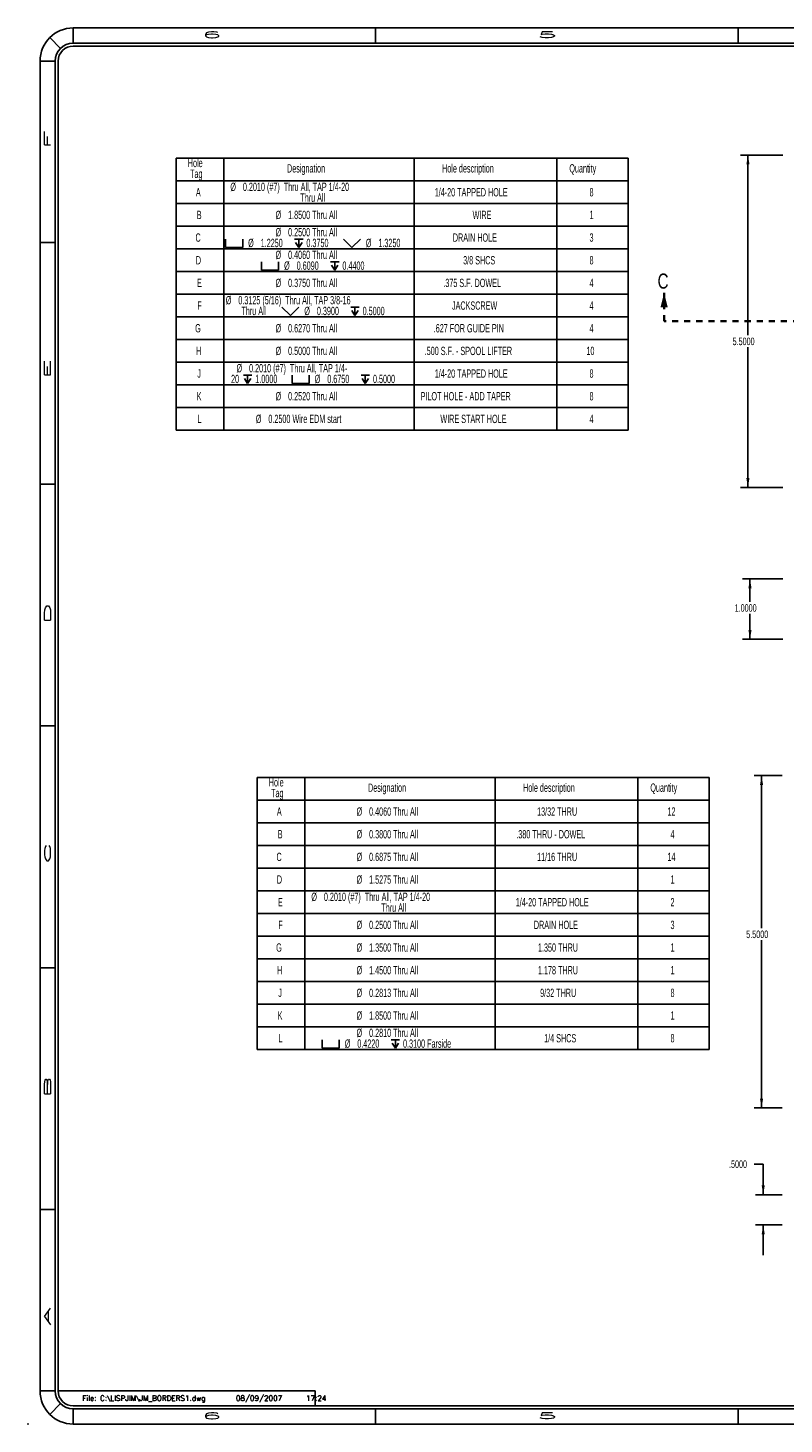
# Model space of a CAD drawing. Header units: inches. Extents: x 220 to 877, y 4 to 174.
# Tile 282 of 656: x 375 to 388, y 88 to 111. Entities that reach past the tile are written whole.
import ezdxf

# ---------------------------------------------------------------- set-up
doc = ezdxf.new("R2010")
doc.units = ezdxf.units.IN
doc.header["$LTSCALE"] = 0.5
doc.header["$MEASUREMENT"] = 0
doc.linetypes.add('PHANTOM', pattern=[0.25, 0.125, -0.025, 0.025, -0.025, 0.025, -0.025])
for name, color, linetype in [('SID-M-D', 42, 'Continuous'), ('SID-M-F', 202, 'Continuous'), ('SID-M-S', 105, 'Continuous')]:
    doc.layers.add(name, color=color, linetype=linetype)
doc.styles.add('DM_AUTO_PLOT_UPDATE', font='ROMANS.SHX')
doc.styles.add('R', font='ROMAND.SHX')
doc.styles.add('SLDTEXTSTYLE0', font='TXT', dxfattribs={"width": 0.595745})

# ---------------------------------------------------------------- blocks, each defined once
blk = doc.blocks.new('*U9')
at = {"layer": 'SID-M-D'}
blk.add_point((-34.75, -0.55), dxfattribs=at)
at = {"layer": 'SID-M-S'}
for p, q in [((0, 22.55), (-34, 22.55)), ((-34, 22.3), (-34, 22.55)), ((-29, 22.55), (-29, 22.3)), ((-23, 22.55), (-23, 22.3)), ((-34.212, 22.212), (-34.389, 22.389)), ((0, 22.3), (-34, 22.3)), ((0, 22.25), (-34, 22.25)), ((-34.3, 22), (-34.55, 22)), ((-34.55, 22), (-34.55, 0)), ((-34.3, 22), (-34.3, 0)), ((-34.25, 22), (-34.25, 0)), ((-34.55, 19), (-34.3, 19)), ((-34.55, 15), (-34.3, 15)), ((-34.55, 11), (-34.3, 11)), ((-34.55, 7), (-34.3, 7)), ((-34.55, 3), (-34.3, 3)), ((-34.3, 0), (-34.55, 0)), ((-34.212, -0.212), (-34.389, -0.389)), ((-34.25, 0), (-30, 0)), ((-30, 0), (-30, -0.25)), ((-34, -0.25), (0, -0.25)), ((-34, -0.3), (0, -0.3)), ((-34, -0.3), (-34, -0.55)), ((-29, -0.3), (-29, -0.55)), ((-23, -0.3), (-23, -0.55)), ((-34, -0.55), (0, -0.55))]:
    blk.add_line(p, q, dxfattribs=at)
for centre, radius, start, end in [((-34, 22), 0.55, 90, 180), ((-34, 22), 0.3, 90, 180), ((-34, 22), 0.25, 90, 180), ((-34, 0), 0.55, 180, 270), ((-34, 0), 0.3, 180, 270), ((-34, 0), 0.25, 180, 270)]:
    blk.add_arc(centre, radius, start, end, dxfattribs=at)
at = {"layer": 'SID-M-D', "style": 'R', "width": 4}
for s, p in [('6', (-31.882, 22.386)), ('5', (-26.327, 22.386)), ('6', (-31.882, -0.464)), ('5', (-26.327, -0.464))]:
    blk.add_text(s, height=0.1, dxfattribs=at).set_placement(p)
for s, p in [('F', (-34.374, 20.547)), ('E', (-34.374, 16.743)), ('D', (-34.374, 12.681)), ('C', (-34.374, 8.715)), ('B', (-34.374, 4.846)), ('A', (-34.374, 1.074))]:
    blk.add_text(s, height=0.1, rotation=90, dxfattribs=at).set_placement(p)
blk = doc.blocks.new('SW_SYMBOL_HOLE_SPOT')
at = {"layer": 'SID-M-D', "color": 0}
for p, q in [((0, 34.4), (0, 3)), ((0, 3), (63, 3)), ((63, 3), (63, 34.4))]:
    blk.add_line(p, q, dxfattribs=at)
blk = doc.blocks.new('SW_SYMBOL_HOLE_DEPTH')
at = {"layer": 'SID-M-D', "color": 0}
for p, q in [((0, 34.4), (31.5, 34.4)), ((3.9, 21.9), (15.7, 3)), ((15.7, 34.4), (15.7, 3)), ((27.6, 21.9), (15.7, 3))]:
    blk.add_line(p, q, dxfattribs=at)
blk = doc.blocks.new('SW_SYMBOL_HOLE_SINK')
at = {"layer": 'SID-M-D', "color": 0}
for p, q in [((0, 34.4), (31.5, 3)), ((31.5, 3), (63, 34.4))]:
    blk.add_line(p, q, dxfattribs=at)

msp = doc.modelspace()

# ---------------------------------------------------------------- linework, layer by layer
at = {"layer": 'SID-M-D', "color": 0}
for p, q in [((377.55483, 108.69615), (377.55483, 108.32115)), ((377.55483, 108.69615), (378.34223, 108.69615)), ((378.34223, 108.69615), (378.34223, 108.32115)), ((378.34223, 108.69615), (381.49183, 108.69615)), ((381.49183, 108.69615), (381.49183, 108.32115)), ((381.49183, 108.69615), (383.85404, 108.69615)), ((383.85404, 108.69615), (383.85404, 108.32115)), ((383.85404, 108.69615), (385.03514, 108.69615)), ((385.03514, 108.69615), (385.03514, 108.32115)), ((377.55483, 108.32115), (378.34223, 108.32115)), ((377.55483, 108.32115), (377.55483, 107.94615)), ((378.34223, 108.32115), (381.49183, 108.32115)), ((378.34223, 108.32115), (378.34223, 107.94615)), ((381.49183, 108.32115), (383.85404, 108.32115)), ((381.49183, 108.32115), (381.49183, 107.94615)), ((383.85404, 108.32115), (385.03514, 108.32115)), ((383.85404, 108.32115), (383.85404, 107.94615)), ((385.03514, 108.32115), (385.03514, 107.94615)), ((377.55483, 107.94615), (377.55483, 107.57115)), ((377.55483, 107.94615), (378.34223, 107.94615)), ((378.34223, 107.94615), (378.34223, 107.57115)), ((378.34223, 107.94615), (381.49183, 107.94615)), ((381.49183, 107.94615), (381.49183, 107.57115)), ((381.49183, 107.94615), (383.85404, 107.94615)), ((383.85404, 107.94615), (383.85404, 107.57115)), ((383.85404, 107.94615), (385.03514, 107.94615)), ((385.03514, 107.94615), (385.03514, 107.57115)), ((377.55483, 107.57115), (377.55483, 107.19615)), ((377.55483, 107.57115), (378.34223, 107.57115)), ((378.34223, 107.57115), (378.34223, 107.19615)), ((378.34223, 107.57115), (381.49183, 107.57115)), ((381.49183, 107.57115), (381.49183, 107.19615)), ((381.49183, 107.57115), (383.85404, 107.57115)), ((383.85404, 107.57115), (383.85404, 107.19615)), ((383.85404, 107.57115), (385.03514, 107.57115)), ((385.03514, 107.57115), (385.03514, 107.19615)), ((377.55483, 107.19615), (377.55483, 106.82115)), ((377.55483, 107.19615), (378.34223, 107.19615)), ((378.34223, 107.19615), (378.34223, 106.82115)), ((378.34223, 107.19615), (381.49183, 107.19615)), ((381.49183, 107.19615), (381.49183, 106.82115)), ((381.49183, 107.19615), (383.85404, 107.19615)), ((383.85404, 107.19615), (383.85404, 106.82115)), ((383.85404, 107.19615), (385.03514, 107.19615)), ((385.03514, 107.19615), (385.03514, 106.82115)), ((377.55483, 106.82115), (377.55483, 106.44615)), ((377.55483, 106.82115), (378.34223, 106.82115)), ((378.34223, 106.82115), (378.34223, 106.44615)), ((378.34223, 106.82115), (381.49183, 106.82115)), ((381.49183, 106.82115), (381.49183, 106.44615)), ((381.49183, 106.82115), (383.85404, 106.82115)), ((383.85404, 106.82115), (383.85404, 106.44615)), ((383.85404, 106.82115), (385.03514, 106.82115)), ((385.03514, 106.82115), (385.03514, 106.44615)), ((377.55483, 106.44615), (377.55483, 106.07115)), ((377.55483, 106.44615), (378.34223, 106.44615)), ((378.34223, 106.44615), (378.34223, 106.07115)), ((378.34223, 106.44615), (381.49183, 106.44615)), ((381.49183, 106.44615), (381.49183, 106.07115)), ((381.49183, 106.44615), (383.85404, 106.44615)), ((383.85404, 106.44615), (383.85404, 106.07115)), ((383.85404, 106.44615), (385.03514, 106.44615)), ((385.03514, 106.44615), (385.03514, 106.07115)), ((377.55483, 106.07115), (377.55483, 105.69615)), ((377.55483, 106.07115), (378.34223, 106.07115)), ((378.34223, 106.07115), (378.34223, 105.69615)), ((378.34223, 106.07115), (381.49183, 106.07115)), ((381.49183, 106.07115), (381.49183, 105.69615)), ((381.49183, 106.07115), (383.85404, 106.07115)), ((383.85404, 106.07115), (383.85404, 105.69615)), ((383.85404, 106.07115), (385.03514, 106.07115)), ((385.03514, 106.07115), (385.03514, 105.69615)), ((377.55483, 105.69615), (377.55483, 105.32115)), ((377.55483, 105.69615), (378.34223, 105.69615)), ((378.34223, 105.69615), (378.34223, 105.32115)), ((378.34223, 105.69615), (381.49183, 105.69615)), ((381.49183, 105.69615), (381.49183, 105.32115)), ((381.49183, 105.69615), (383.85404, 105.69615)), ((383.85404, 105.69615), (383.85404, 105.32115)), ((383.85404, 105.69615), (385.03514, 105.69615)), ((385.03514, 105.69615), (385.03514, 105.32115)), ((377.55483, 105.32115), (377.55483, 104.94615)), ((377.55483, 105.32115), (378.34223, 105.32115)), ((378.34223, 105.32115), (378.34223, 104.94615)), ((378.34223, 105.32115), (381.49183, 105.32115)), ((381.49183, 105.32115), (381.49183, 104.94615)), ((381.49183, 105.32115), (383.85404, 105.32115)), ((383.85404, 105.32115), (383.85404, 104.94615)), ((383.85404, 105.32115), (385.03514, 105.32115)), ((385.03514, 105.32115), (385.03514, 104.94615)), ((377.55483, 104.94615), (377.55483, 104.57115)), ((377.55483, 104.94615), (378.34223, 104.94615)), ((378.34223, 104.94615), (378.34223, 104.57115)), ((378.34223, 104.94615), (381.49183, 104.94615)), ((381.49183, 104.94615), (381.49183, 104.57115)), ((381.49183, 104.94615), (383.85404, 104.94615)), ((383.85404, 104.94615), (383.85404, 104.57115)), ((383.85404, 104.94615), (385.03514, 104.94615)), ((385.03514, 104.94615), (385.03514, 104.57115)), ((377.55483, 104.57115), (377.55483, 104.19615)), ((377.55483, 104.57115), (378.34223, 104.57115)), ((378.34223, 104.57115), (378.34223, 104.19615)), ((378.34223, 104.57115), (381.49183, 104.57115)), ((381.49183, 104.57115), (381.49183, 104.19615)), ((381.49183, 104.57115), (383.85404, 104.57115)), ((383.85404, 104.57115), (383.85404, 104.19615)), ((383.85404, 104.57115), (385.03514, 104.57115)), ((385.03514, 104.57115), (385.03514, 104.19615)), ((377.55483, 104.19615), (378.34223, 104.19615)), ((378.34223, 104.19615), (381.49183, 104.19615)), ((381.49183, 104.19615), (383.85404, 104.19615)), ((383.85404, 104.19615), (385.03514, 104.19615)), ((378.89501, 98.44923), (378.89501, 98.07423)), ((378.89501, 98.44923), (379.68241, 98.44923)), ((379.68241, 98.44923), (379.68241, 98.07423)), ((379.68241, 98.44923), (382.83201, 98.44923)), ((382.83201, 98.44923), (382.83201, 98.07423)), ((382.83201, 98.44923), (385.19422, 98.44923)), ((385.19422, 98.44923), (385.19422, 98.07423)), ((385.19422, 98.44923), (386.37532, 98.44923)), ((386.37532, 98.44923), (386.37532, 98.07423)), ((378.89501, 98.07423), (379.68241, 98.07423)), ((378.89501, 98.07423), (378.89501, 97.69923)), ((379.68241, 98.07423), (382.83201, 98.07423)), ((379.68241, 98.07423), (379.68241, 97.69923)), ((382.83201, 98.07423), (385.19422, 98.07423)), ((382.83201, 98.07423), (382.83201, 97.69923)), ((385.19422, 98.07423), (386.37532, 98.07423)), ((385.19422, 98.07423), (385.19422, 97.69923)), ((386.37532, 98.07423), (386.37532, 97.69923)), ((378.89501, 97.69923), (378.89501, 97.32423)), ((378.89501, 97.69923), (379.68241, 97.69923)), ((379.68241, 97.69923), (379.68241, 97.32423)), ((379.68241, 97.69923), (382.83201, 97.69923)), ((382.83201, 97.69923), (382.83201, 97.32423)), ((382.83201, 97.69923), (385.19422, 97.69923)), ((385.19422, 97.69923), (385.19422, 97.32423)), ((385.19422, 97.69923), (386.37532, 97.69923)), ((386.37532, 97.69923), (386.37532, 97.32423)), ((378.89501, 97.32423), (378.89501, 96.94923)), ((378.89501, 97.32423), (379.68241, 97.32423)), ((379.68241, 97.32423), (379.68241, 96.94923)), ((379.68241, 97.32423), (382.83201, 97.32423)), ((382.83201, 97.32423), (382.83201, 96.94923)), ((382.83201, 97.32423), (385.19422, 97.32423)), ((385.19422, 97.32423), (385.19422, 96.94923)), ((385.19422, 97.32423), (386.37532, 97.32423)), ((386.37532, 97.32423), (386.37532, 96.94923)), ((378.89501, 96.94923), (378.89501, 96.57423)), ((378.89501, 96.94923), (379.68241, 96.94923)), ((379.68241, 96.94923), (379.68241, 96.57423)), ((379.68241, 96.94923), (382.83201, 96.94923)), ((382.83201, 96.94923), (382.83201, 96.57423)), ((382.83201, 96.94923), (385.19422, 96.94923)), ((385.19422, 96.94923), (385.19422, 96.57423)), ((385.19422, 96.94923), (386.37532, 96.94923)), ((386.37532, 96.94923), (386.37532, 96.57423)), ((378.89501, 96.57423), (378.89501, 96.19923)), ((378.89501, 96.57423), (379.68241, 96.57423)), ((379.68241, 96.57423), (379.68241, 96.19923)), ((379.68241, 96.57423), (382.83201, 96.57423)), ((382.83201, 96.57423), (382.83201, 96.19923)), ((382.83201, 96.57423), (385.19422, 96.57423)), ((385.19422, 96.57423), (385.19422, 96.19923)), ((385.19422, 96.57423), (386.37532, 96.57423)), ((386.37532, 96.57423), (386.37532, 96.19923)), ((378.89501, 96.19923), (378.89501, 95.82423)), ((378.89501, 96.19923), (379.68241, 96.19923)), ((379.68241, 96.19923), (379.68241, 95.82423)), ((379.68241, 96.19923), (382.83201, 96.19923)), ((382.83201, 96.19923), (382.83201, 95.82423)), ((382.83201, 96.19923), (385.19422, 96.19923)), ((385.19422, 96.19923), (385.19422, 95.82423)), ((385.19422, 96.19923), (386.37532, 96.19923)), ((386.37532, 96.19923), (386.37532, 95.82423)), ((378.89501, 95.82423), (378.89501, 95.44923)), ((378.89501, 95.82423), (379.68241, 95.82423)), ((379.68241, 95.82423), (379.68241, 95.44923)), ((379.68241, 95.82423), (382.83201, 95.82423)), ((382.83201, 95.82423), (382.83201, 95.44923)), ((382.83201, 95.82423), (385.19422, 95.82423)), ((385.19422, 95.82423), (385.19422, 95.44923)), ((385.19422, 95.82423), (386.37532, 95.82423)), ((386.37532, 95.82423), (386.37532, 95.44923)), ((378.89501, 95.44923), (378.89501, 95.07423)), ((378.89501, 95.44923), (379.68241, 95.44923)), ((379.68241, 95.44923), (379.68241, 95.07423)), ((379.68241, 95.44923), (382.83201, 95.44923)), ((382.83201, 95.44923), (382.83201, 95.07423)), ((382.83201, 95.44923), (385.19422, 95.44923)), ((385.19422, 95.44923), (385.19422, 95.07423)), ((385.19422, 95.44923), (386.37532, 95.44923)), ((386.37532, 95.44923), (386.37532, 95.07423)), ((378.89501, 95.07423), (378.89501, 94.69923)), ((378.89501, 95.07423), (379.68241, 95.07423)), ((379.68241, 95.07423), (379.68241, 94.69923)), ((379.68241, 95.07423), (382.83201, 95.07423)), ((382.83201, 95.07423), (382.83201, 94.69923)), ((382.83201, 95.07423), (385.19422, 95.07423)), ((385.19422, 95.07423), (385.19422, 94.69923)), ((385.19422, 95.07423), (386.37532, 95.07423)), ((386.37532, 95.07423), (386.37532, 94.69923)), ((378.89501, 94.69923), (378.89501, 94.32423)), ((378.89501, 94.69923), (379.68241, 94.69923)), ((379.68241, 94.69923), (379.68241, 94.32423)), ((379.68241, 94.69923), (382.83201, 94.69923)), ((382.83201, 94.69923), (382.83201, 94.32423)), ((382.83201, 94.69923), (385.19422, 94.69923)), ((385.19422, 94.69923), (385.19422, 94.32423)), ((385.19422, 94.69923), (386.37532, 94.69923)), ((386.37532, 94.69923), (386.37532, 94.32423)), ((378.89501, 94.32423), (378.89501, 93.94923)), ((378.89501, 94.32423), (379.68241, 94.32423)), ((379.68241, 94.32423), (379.68241, 93.94923)), ((379.68241, 94.32423), (382.83201, 94.32423)), ((382.83201, 94.32423), (382.83201, 93.94923)), ((382.83201, 94.32423), (385.19422, 94.32423)), ((385.19422, 94.32423), (385.19422, 93.94923)), ((385.19422, 94.32423), (386.37532, 94.32423)), ((386.37532, 94.32423), (386.37532, 93.94923)), ((378.89501, 93.94923), (379.68241, 93.94923)), ((379.68241, 93.94923), (382.83201, 93.94923)), ((382.83201, 93.94923), (385.19422, 93.94923)), ((385.19422, 93.94923), (386.37532, 93.94923))]:
    msp.add_line(p, q, dxfattribs=at)
at = {"layer": 'SID-M-D'}
for p, q in [((387.59461, 108.74859), (386.88969, 108.74859)), ((387.01469, 108.74859), (387.01469, 105.76546)), ((387.01469, 103.24859), (387.01469, 105.56702)), ((387.59461, 103.24859), (386.88969, 103.24859)), ((387.59461, 101.7365), (386.92398, 101.7365)), ((387.04898, 101.7365), (387.04898, 101.3544)), ((387.04898, 100.7365), (387.04898, 101.15596)), ((387.59461, 100.7365), (386.92398, 100.7365)), ((387.58115, 98.48188), (387.11535, 98.48188)), ((387.24035, 98.48188), (387.24035, 95.95514)), ((387.24035, 92.98188), (387.24035, 95.7567)), ((387.58115, 92.98188), (387.11535, 92.98188)), ((387.11755, 92.05285), (387.26755, 92.05285)), ((387.26755, 92.05285), (387.26755, 91.54622)), ((387.58115, 91.54622), (387.14255, 91.54622)), ((387.58115, 91.04622), (387.14255, 91.04622)), ((387.26755, 91.04622), (387.26755, 90.54622))]:
    msp.add_line(p, q, dxfattribs=at)
for points in [[(387.01469, 108.74859), (386.98869, 108.59259), (387.04069, 108.59259)], [(387.01469, 103.24859), (387.04069, 103.40459), (386.98869, 103.40459)], [(387.04898, 101.7365), (387.02298, 101.5805), (387.07498, 101.5805)], [(387.04898, 100.7365), (387.07498, 100.8925), (387.02298, 100.8925)], [(387.24035, 98.48188), (387.21435, 98.32588), (387.26635, 98.32588)], [(387.24035, 92.98188), (387.26635, 93.13788), (387.21435, 93.13788)], [(387.26755, 91.54622), (387.29355, 91.70222), (387.24155, 91.70222)], [(387.26755, 91.04622), (387.24155, 90.89022), (387.29355, 90.89022)]]:
    msp.add_solid(points, dxfattribs=at)
at = {"layer": 'SID-M-F', "linetype": 'PHANTOM', "lineweight": 35}
for p, q in [((385.62861, 105.99859), (385.62861, 106.46859)), ((406.46061, 105.99859), (385.62861, 105.99859))]:
    msp.add_line(p, q, dxfattribs=at)
msp.add_solid([(385.62861, 106.46859), (385.56861, 106.22859), (385.68861, 106.22859)], dxfattribs=at)

# ---------------------------------------------------------------- block references
at = {"layer": 'SID-M-D'}
msp.add_blockref('*U9', (409.85171, 88.30167), dxfattribs=at)
at = {"layer": 'SID-M-D', "color": 0, "xscale": 0.004470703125, "yscale": 0.004470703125, "zscale": 0.004470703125}
for name, p in [('SW_SYMBOL_HOLE_SPOT', (378.37347, 107.20416)), ('SW_SYMBOL_HOLE_DEPTH', (379.51315, 107.20416)), ('SW_SYMBOL_HOLE_SINK', (380.32091, 107.20416)), ('SW_SYMBOL_HOLE_SPOT', (378.96876, 106.82916)), ('SW_SYMBOL_HOLE_DEPTH', (380.10844, 106.82916)), ('SW_SYMBOL_HOLE_SINK', (379.30301, 106.07916)), ('SW_SYMBOL_HOLE_DEPTH', (380.44269, 106.07916)), ('SW_SYMBOL_HOLE_DEPTH', (378.6667, 104.95416)), ('SW_SYMBOL_HOLE_SPOT', (379.47446, 104.95416)), ('SW_SYMBOL_HOLE_DEPTH', (380.61414, 104.95416)), ('SW_SYMBOL_HOLE_SPOT', (379.97182, 93.95725)), ('SW_SYMBOL_HOLE_DEPTH', (381.1115, 93.95725))]:
    msp.add_blockref(name, p, dxfattribs=at)

# ---------------------------------------------------------------- texts
at = {"layer": 'SID-M-D', "color": 0, "attachment_point": 1, "style": 'SLDTEXTSTYLE0'}
for s, insert, char_height in [('Hole', (377.74748, 108.68628), 0.137795), ('Designation', (379.38872, 108.59719), 0.1377953), ('Hole description', (381.9543, 108.59719), 0.1377953), ('Quantity', (384.0601, 108.59719), 0.137795), ('Tag', (377.7848, 108.5081), 0.137795), ('A', (377.88059, 108.20177), 0.1378), ('%%c', (378.45106, 108.29086), 0.137795), ('0.2010 (#7)  Thru All, TAP 1/4-20', (378.65887, 108.29086), 0.1377953), ('Thru All', (379.60824, 108.11268), 0.137795), ('1/4-20 TAPPED HOLE', (381.83248, 108.20177), 0.1377953), ('8', (384.39368, 108.20177), 0.1378), ('B', (377.8958, 107.82677), 0.1378), ('%%c', (379.19888, 107.82677), 0.137795), ('1.8500 Thru All', (379.4067, 107.82677), 0.1377953), ('WIRE', (382.45887, 107.82677), 0.137795), ('1', (384.39368, 107.82677), 0.1378), ('C', (377.87389, 107.45177), 0.1378), ('%%c', (379.19888, 107.54086), 0.137795), ('0.2500 Thru All', (379.4067, 107.54086), 0.1377953), ('DRAIN HOLE', (382.13247, 107.45177), 0.137795), ('3', (384.39368, 107.45177), 0.1378), ('%%c', (378.74535, 107.36268), 0.137795), ('1.2250', (378.95316, 107.36268), 0.137795), ('0.3750', (379.71002, 107.36268), 0.137795), ('%%c', (380.69279, 107.36268), 0.137795), ('1.3250', (380.9006, 107.36268), 0.137795), ('D', (377.8802, 107.07677), 0.1378), ('%%c', (379.19888, 107.16586), 0.137795), ('%%c', (379.34064, 106.98768), 0.137795), ('0.4060 Thru All', (379.4067, 107.16586), 0.1377953), ('0.6090', (379.54845, 106.98768), 0.137795), ('0.4400', (380.30531, 106.98768), 0.137795), ('3/8 SHCS', (382.3028, 107.07677), 0.137795), ('8', (384.39368, 107.07677), 0.1378), ('E', (377.89925, 106.70177), 0.1378), ('%%c', (379.19888, 106.70177), 0.137795), ('0.3750 Thru All', (379.4067, 106.70177), 0.1377953), ('.375 S.F. DOWEL', (381.97468, 106.70177), 0.1377953), ('4', (384.39368, 106.70177), 0.1378), ('F', (377.90403, 106.32677), 0.1378), ('%%c', (378.37517, 106.41586), 0.137795), ('0.3125 (5/16)  Thru All, TAP 3/8-16', (378.58299, 106.41586), 0.1377953), ('JACKSCREW', (382.11812, 106.32677), 0.137795), ('4', (384.39368, 106.32677), 0.1378), ('Thru All', (378.63452, 106.23768), 0.137795), ('%%c', (379.67489, 106.23768), 0.137795), ('0.3900', (379.8827, 106.23768), 0.137795), ('0.5000', (380.63956, 106.23768), 0.137795), ('G', (377.86843, 105.95177), 0.1378), ('%%c', (379.19888, 105.95177), 0.137795), ('0.6270 Thru All', (379.4067, 105.95177), 0.1377953), ('.627 FOR GUIDE PIN', (381.8166, 105.95177), 0.1377953), ('4', (384.39368, 105.95177), 0.1378), ('H', (377.88575, 105.57677), 0.1378), ('%%c', (379.19888, 105.57677), 0.137795), ('0.5000 Thru All', (379.4067, 105.57677), 0.1377953), ('.500 S.F. - SPOOL LIFTER', (381.66732, 105.57677), 0.1377953), ('10', (384.34277, 105.57677), 0.137795), ('J', (377.90422, 105.20177), 0.1378), ('20', (378.46307, 105.11268), 0.137795), ('%%c', (378.55287, 105.29086), 0.137795), ('0.2010 (#7)  Thru All, TAP 1/4-', (378.76068, 105.29086), 0.1377953), ('1.0000', (378.86357, 105.11268), 0.137795), ('%%c', (379.84634, 105.11268), 0.137795), ('0.6750', (380.05415, 105.11268), 0.137795), ('0.5000', (380.81101, 105.11268), 0.137795), ('1/4-20 TAPPED HOLE', (381.83248, 105.20177), 0.1377953), ('8', (384.39368, 105.20177), 0.1378), ('K', (377.89427, 104.82677), 0.1378), ('%%c', (379.19888, 104.82677), 0.137795), ('0.2520 Thru All', (379.4067, 104.82677), 0.1377953), ('PILOT HOLE - ADD TAPER', (381.5988, 104.82677), 0.1377953), ('8', (384.39368, 104.82677), 0.1378), ('L', (377.90614, 104.45177), 0.1378), ('%%c', (378.87248, 104.45177), 0.137795), ('0.2500 Wire EDM start', (379.08029, 104.45177), 0.1377953), ('WIRE START HOLE', (381.92597, 104.45177), 0.1377953), ('4', (384.39368, 104.45177), 0.1378), ('Hole', (379.08766, 98.43936), 0.137795), ('Tag', (379.12498, 98.26118), 0.137795), ('Designation', (380.7289, 98.35027), 0.1377953), ('Hole description', (383.29448, 98.35027), 0.1377953), ('Quantity', (385.40028, 98.35027), 0.137795), ('A', (379.22077, 97.95485), 0.1378), ('%%c', (380.53906, 97.95485), 0.137795), ('0.4060 Thru All', (380.74688, 97.95485), 0.1377953), ('13/32 THRU', (383.52595, 97.95485), 0.137795), ('12', (385.68295, 97.95485), 0.137795), ('B', (379.23598, 97.57985), 0.1378), ('%%c', (380.53906, 97.57985), 0.137795), ('0.3800 Thru All', (380.74688, 97.57985), 0.1377953), ('.380 THRU - DOWEL', (383.18213, 97.57985), 0.1377953), ('4', (385.73386, 97.57985), 0.1378), ('C', (379.21407, 97.20485), 0.1378), ('%%c', (380.53906, 97.20485), 0.137795), ('0.6875 Thru All', (380.74688, 97.20485), 0.1377953), ('11/16 THRU', (383.52595, 97.20485), 0.137795), ('14', (385.68295, 97.20485), 0.137795), ('D', (379.22038, 96.82985), 0.1378), ('%%c', (380.53906, 96.82985), 0.137795), ('1.5275 Thru All', (380.74688, 96.82985), 0.1377953), ('1', (385.73386, 96.82985), 0.1378), ('0.2010 (#7)  Thru All, TAP 1/4-20', (379.99905, 96.54394), 0.1377953), ('E', (379.23943, 96.45485), 0.1378), ('%%c', (379.79124, 96.54394), 0.137795), ('Thru All', (380.94842, 96.36577), 0.137795), ('1/4-20 TAPPED HOLE', (383.17266, 96.45485), 0.1377953), ('2', (385.73386, 96.45485), 0.1378), ('F', (379.24421, 96.07985), 0.1378), ('%%c', (380.53906, 96.07985), 0.137795), ('0.2500 Thru All', (380.74688, 96.07985), 0.1377953), ('DRAIN HOLE', (383.47265, 96.07985), 0.137795), ('3', (385.73386, 96.07985), 0.1378), ('G', (379.20861, 95.70485), 0.1378), ('%%c', (380.53906, 95.70485), 0.137795), ('1.3500 Thru All', (380.74688, 95.70485), 0.1377953), ('1.350 THRU', (383.54069, 95.70485), 0.137795), ('1', (385.73386, 95.70485), 0.1378), ('H', (379.22593, 95.32985), 0.1378), ('%%c', (380.53906, 95.32985), 0.137795), ('1.4500 Thru All', (380.74688, 95.32985), 0.1377953), ('1.178 THRU', (383.54069, 95.32985), 0.137795), ('1', (385.73386, 95.32985), 0.1378), ('J', (379.2444, 94.95485), 0.1378), ('%%c', (380.53906, 94.95485), 0.137795), ('0.2813 Thru All', (380.74688, 94.95485), 0.1377953), ('9/32 THRU', (383.57686, 94.95485), 0.137795), ('8', (385.73386, 94.95485), 0.1378), ('K', (379.23445, 94.57985), 0.1378), ('%%c', (380.53906, 94.57985), 0.137795), ('1.8500 Thru All', (380.74688, 94.57985), 0.1377953), ('1', (385.73386, 94.57985), 0.1378), ('%%c', (380.53906, 94.29394), 0.137795), ('0.2810 Thru All', (380.74688, 94.29394), 0.1377953), ('L', (379.24632, 94.20485), 0.1378), ('%%c', (380.3437, 94.11577), 0.137795), ('0.4220', (380.55151, 94.11577), 0.137795), ('0.3100 Farside', (381.30837, 94.11577), 0.1377953), ('1/4 SHCS', (383.64298, 94.20485), 0.137795), ('8', (385.73386, 94.20485), 0.1378)]:
    msp.add_mtext(s, dxfattribs=dict(at, insert=insert, char_height=char_height))
at = {"layer": 'SID-M-D', "char_height": 0.125, "attachment_point": 1, "style": 'SLDTEXTSTYLE0'}
for s, insert in [('5.5000', (386.7607, 105.72815)), ('1.0000', (386.79498, 101.3171)), ('5.5000', (386.98636, 95.91783)), ('.5000', (386.70193, 92.11477))]:
    msp.add_mtext(s, dxfattribs=dict(at, insert=insert))
at = {"layer": 'SID-M-F', "linetype": 'PHANTOM', "lineweight": 35, "style": 'SLDTEXTSTYLE0', "width": 0.75}
msp.add_text('C', height=0.25, dxfattribs=at).set_placement((385.5197, 106.53782))
at = {"layer": 'SID-M-S', "style": 'DM_AUTO_PLOT_UPDATE'}
msp.add_text('File: C:\\LISPJIM\\JM_BORDERS1.dwg     08/09/2007     17:24', height=0.0876843, dxfattribs=at).set_placement((376.00172, 88.13546))

doc.saveas('drawing.dxf')
